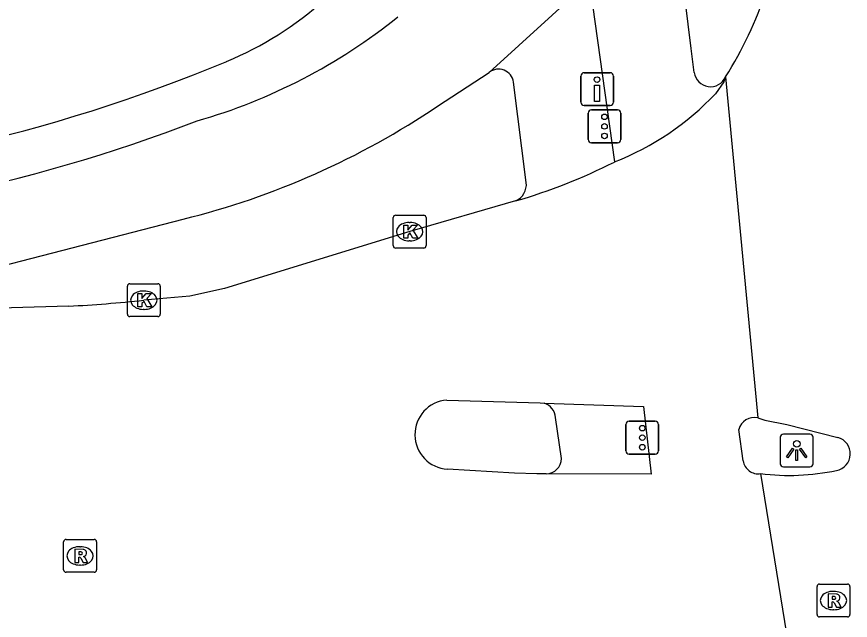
# Model space of a CAD drawing. Extents: x 160557 to 161245, y 385330 to 386505.
# Drawn here: x 161084.43 to 161109.79, y 386154.93 to 386173.3 of the extents above; entities that cross this region are included whole.
import ezdxf

# ---------------------------------------------------------------- set-up
doc = ezdxf.new("R2010")
doc.units = 0
for name, color, linetype in [('IMGEO_Drukknoppaal', 7, 'Continuous'), ('IMGEO_Fietspad_gesloten', 7, 'Continuous'), ('IMGEO_Kolk', 7, 'Continuous'), ('IMGEO_Lichtpunt', 7, 'Continuous'), ('IMGEO_Rijbaan_lokaal_gesloten', 7, 'Continuous'), ('IMGEO_Rijbaan_regionaal_gesloten', 7, 'Continuous'), ('IMGEO_Rioolput', 7, 'Continuous'), ('IMGEO_Verkeersregelinstallatiepaal', 7, 'Continuous'), ('IMGEO_Voetpad_gesloten', 7, 'Continuous'), ('IMGEO_Voetpad_open', 7, 'Continuous')]:
    doc.layers.add(name, color=color, linetype=linetype)

msp = doc.modelspace()

# ---------------------------------------------------------------- linework, layer by layer
at = {"layer": 'IMGEO_Drukknoppaal'}
for p, q in [((161101.592, 386170.695), (161101.592, 386171.495)), ((161101.592, 386171.495), (161101.592, 386170.695)), ((161101.692, 386171.595), (161102.482, 386171.595)), ((161102.482, 386171.595), (161101.692, 386171.595)), ((161102.582, 386171.495), (161102.582, 386170.695)), ((161102.582, 386170.695), (161102.582, 386171.495)), ((161102.482, 386170.595), (161101.692, 386170.595)), ((161101.692, 386170.595), (161102.482, 386170.595))]:
    msp.add_line(p, q, dxfattribs=at)
msp.add_lwpolyline([(161102.162, 386171.22), (161102.162, 386170.72), (161102.012, 386170.72), (161102.012, 386171.22), (161102.162, 386171.22)], dxfattribs=at)
msp.add_circle((161102.087, 386171.385), 0.085, dxfattribs=at)
for centre, start, end in [((161101.692, 386171.495), 90, 180), ((161101.692, 386171.495), 90, 180), ((161102.482, 386171.495), 0, 90), ((161102.482, 386171.495), 360, 90), ((161101.692, 386170.695), 180, 270), ((161101.692, 386170.695), 180, 270), ((161102.482, 386170.695), 270, 0), ((161102.482, 386170.695), 270, 0)]:
    msp.add_arc(centre, 0.1, start, end, dxfattribs=at)
at = {"layer": 'IMGEO_Fietspad_gesloten'}
for points in [[(161105.043, 386171.604), (161104.946, 386172.331), (161104.663, 386174.644), (161104.429, 386176.593)], [(161098.806, 386171.604), (161101.625, 386174.179), (161101.878, 386174.182), (161102.618, 386168.878)], [(161097.237, 386170.577), (161098.806, 386171.604)], [(161082.74, 386165.393), (161089.499, 386167.139)]]:
    msp.add_lwpolyline(points, dxfattribs=at)
for centre, radius, start, end in [((161085.127, 386186.834), 17.38, 286.0128, 308.8593), ((161105.538, 386171.669), 0.499, 187.4603, 336.3975), ((161083.652, 386190.725), 24.3, 283.9219, 303.9893), ((161072.306, 386215.832), 48.98, 271.6388, 291.0776)]:
    msp.add_arc(centre, radius, start, end, dxfattribs=at)
at = {"layer": 'IMGEO_Kolk'}
for p, q in [((161095.887, 386166.332), (161095.887, 386167.184)), ((161095.962, 386167.258), (161096.814, 386167.258)), ((161096.888, 386167.184), (161096.888, 386166.332)), ((161096.375, 386167.038), (161096.4, 386167.038)), ((161096.398, 386166.478), (161096.373, 386166.478)), ((161096.814, 386166.258), (161095.962, 386166.258)), ((161087.8, 386164.246), (161087.8, 386165.098)), ((161087.875, 386165.172), (161088.727, 386165.172)), ((161088.801, 386165.098), (161088.801, 386164.246)), ((161088.288, 386164.952), (161088.313, 386164.952)), ((161088.311, 386164.392), (161088.286, 386164.392)), ((161088.727, 386164.172), (161087.875, 386164.172))]:
    msp.add_line(p, q, dxfattribs=at)
for points in [[(161095.887, 386166.332), (161095.887, 386167.184)], [(161095.962, 386167.258), (161096.814, 386167.258)], [(161096.888, 386167.184), (161096.888, 386166.332)], [(161096.208, 386166.958), (161096.331, 386166.958), (161096.331, 386166.807), (161096.461, 386166.958), (161096.625, 386166.958), (161096.479, 386166.807), (161096.632, 386166.558), (161096.48, 386166.558), (161096.395, 386166.722), (161096.331, 386166.655), (161096.331, 386166.558), (161096.208, 386166.558), (161096.208, 386166.958)], [(161096.814, 386166.258), (161095.962, 386166.258)], [(161087.8, 386164.246), (161087.8, 386165.098)], [(161087.875, 386165.172), (161088.727, 386165.172)], [(161088.801, 386165.098), (161088.801, 386164.246)], [(161088.121, 386164.872), (161088.244, 386164.872), (161088.244, 386164.721), (161088.374, 386164.872), (161088.538, 386164.872), (161088.392, 386164.721), (161088.545, 386164.472), (161088.393, 386164.472), (161088.308, 386164.636), (161088.244, 386164.569), (161088.244, 386164.472), (161088.121, 386164.472), (161088.121, 386164.872)], [(161088.727, 386164.172), (161087.875, 386164.172)]]:
    msp.add_lwpolyline(points, dxfattribs=at)
for centre, start, end in [((161095.964, 386167.182), 91.552, 178.448), ((161095.964, 386167.182), 91.552, 178.448), ((161096.812, 386167.182), 1.552, 88.448), ((161096.812, 386167.182), 1.552, 88.448), ((161095.964, 386166.334), 181.552, 268.448), ((161095.964, 386166.334), 181.552, 268.448), ((161096.812, 386166.334), 271.552, 358.448), ((161096.812, 386166.334), 271.552, 358.448), ((161087.877, 386165.096), 91.552, 178.448), ((161087.877, 386165.096), 91.552, 178.448), ((161088.725, 386165.096), 1.552, 88.448), ((161088.725, 386165.096), 1.552, 88.448), ((161087.877, 386164.248), 181.552, 268.448), ((161087.877, 386164.248), 181.552, 268.448), ((161088.725, 386164.248), 271.552, 358.448), ((161088.725, 386164.248), 271.552, 358.448)]:
    msp.add_arc(centre, 0.0765, start, end, dxfattribs=at)
for centre, major_axis, ratio, start_param, end_param in [((161096.374, 386166.758), (-0.387, 0.002), 0.722429, 4.712389, 7.853982), ((161096.399, 386166.758), (-0.39, 0.002), 0.717154, 1.570796, 4.712389), ((161088.287, 386164.672), (-0.387, 0.002), 0.722429, 4.712389, 7.853982), ((161088.312, 386164.672), (-0.39, 0.002), 0.717154, 1.570796, 4.712389)]:
    msp.add_ellipse(centre, major_axis=major_axis, ratio=ratio, start_param=start_param, end_param=end_param, dxfattribs=at)
at = {"layer": 'IMGEO_Lichtpunt'}
for p, q in [((161107.661, 386160.501), (161107.661, 386159.694)), ((161107.661, 386160.501), (161107.661, 386159.694)), ((161108.563, 386160.596), (161107.755, 386160.596)), ((161108.563, 386160.596), (161107.755, 386160.596)), ((161108.657, 386159.694), (161108.657, 386160.501)), ((161108.657, 386159.694), (161108.657, 386160.501)), ((161107.755, 386159.6), (161108.563, 386159.6)), ((161107.755, 386159.6), (161108.563, 386159.6))]:
    msp.add_line(p, q, dxfattribs=at)
for points in [[(161108.035, 386160.165), (161108.074, 386160.137), (161107.886, 386159.875), (161107.848, 386159.902), (161108.035, 386160.165)], [(161108.137, 386160.117), (161108.184, 386160.117), (161108.184, 386159.795), (161108.137, 386159.795), (161108.137, 386160.117)], [(161108.247, 386160.137), (161108.285, 386160.164), (161108.472, 386159.902), (161108.433, 386159.874), (161108.247, 386160.137)]]:
    msp.add_lwpolyline(points, dxfattribs=at)
msp.add_circle((161108.16, 386160.299), 0.0994, dxfattribs=at)
for centre, start, end in [((161107.755, 386160.501), 90, 180), ((161107.755, 386160.501), 90, 180), ((161108.563, 386160.501), 0, 90), ((161108.563, 386160.501), 0, 90), ((161107.755, 386159.694), 180, 270), ((161107.755, 386159.694), 180, 270), ((161108.563, 386159.694), 270, 0), ((161108.563, 386159.694), 270, 360)]:
    msp.add_arc(centre, 0.0946, start, end, dxfattribs=at)
at = {"layer": 'IMGEO_Rijbaan_lokaal_gesloten'}
for points in [[(161105.995, 386171.469), (161105.943, 386171.315), (161105.691, 386170.955)], [(161099.609, 386167.693), (161096.388, 386166.758), (161090.756, 386165.028), (161089.698, 386164.798), (161088.301, 386164.672)], [(161086.014, 386164.49), (161082.881, 386164.4), (161082.858, 386164.4), (161082.834, 386164.402)], [(161097.514, 386161.634), (161100.358, 386161.545), (161100.477, 386161.541)], [(161100.477, 386161.541), (161103.495, 386161.435), (161103.729, 386159.375), (161100.542, 386159.383)], [(161106.533, 386159.78), (161106.395, 386160.742)], [(161100.542, 386159.383), (161100.252, 386159.386), (161099.572, 386159.408), (161097.54, 386159.529)]]:
    msp.add_lwpolyline(points, dxfattribs=at)
for centre, radius, start, end in [((161099.426, 386176.913), 8.646, 291.6679, 316.4405), ((161094.554, 386184.941), 17.974, 286.3339, 296.657), ((161083.827, 386206.438), 42.005, 272.9851, 276.1149), ((161097.602, 386160.582), 1.055, 94.797, 266.6183), ((161106.874, 386160.599), 0.5, 78.5685, 163.3882), ((161106.982, 386159.842), 0.453, 187.8861, 279.9557)]:
    msp.add_arc(centre, radius, start, end, dxfattribs=at)
at = {"layer": 'IMGEO_Rijbaan_regionaal_gesloten'}
for points in [[(161105.995, 386171.469), (161106.973, 386161.089)], [(161106.973, 386161.089), (161107.194, 386161.021), (161107.854, 386160.887), (161109.41, 386160.491)], [(161107.06, 386159.396), (161108.58, 386150.011)]]:
    msp.add_lwpolyline(points, dxfattribs=at)
for centre, radius, start, end in [((161095.79, 386177.904), 12.065, 327.7685, 355.3238), ((161109.277, 386159.996), 0.513, 280.1963, 74.9937), ((161107.937, 386166.177), 6.837, 262.632, 282.0821)]:
    msp.add_arc(centre, radius, start, end, dxfattribs=at)
at = {"layer": 'IMGEO_Rioolput'}
for p, q in [((161085.862, 386156.465), (161085.862, 386157.317)), ((161085.937, 386157.391), (161086.789, 386157.391)), ((161086.863, 386157.317), (161086.863, 386156.465)), ((161086.35, 386157.171), (161086.375, 386157.171)), ((161086.373, 386156.611), (161086.348, 386156.611)), ((161086.789, 386156.391), (161085.937, 386156.391)), ((161108.777, 386155.106), (161108.777, 386155.958)), ((161108.852, 386156.032), (161109.704, 386156.032)), ((161109.778, 386155.958), (161109.778, 386155.106)), ((161109.265, 386155.812), (161109.29, 386155.812)), ((161109.288, 386155.252), (161109.263, 386155.252)), ((161109.704, 386155.032), (161108.852, 386155.032))]:
    msp.add_line(p, q, dxfattribs=at)
for points in [[(161085.862, 386156.465), (161085.862, 386157.317)], [(161085.937, 386157.391), (161086.789, 386157.391)], [(161086.863, 386157.317), (161086.863, 386156.465)], [(161086.451, 386157.089), (161086.199, 386157.091), (161086.199, 386156.691)], [(161086.377, 386157.01), (161086.323, 386157.01), (161086.323, 386156.929)], [(161086.199, 386156.691), (161086.323, 386156.691), (161086.323, 386156.853), (161086.334, 386156.853)], [(161086.323, 386156.929), (161086.375, 386156.929)], [(161086.381, 386156.824), (161086.452, 386156.691), (161086.592, 386156.691), (161086.527, 386156.817)], [(161086.789, 386156.391), (161085.937, 386156.391)], [(161108.777, 386155.106), (161108.777, 386155.958)], [(161108.852, 386156.032), (161109.704, 386156.032)], [(161109.778, 386155.958), (161109.778, 386155.106)], [(161109.366, 386155.73), (161109.114, 386155.732), (161109.114, 386155.332)], [(161109.114, 386155.332), (161109.238, 386155.332), (161109.238, 386155.494), (161109.249, 386155.494)], [(161109.292, 386155.651), (161109.238, 386155.651), (161109.238, 386155.57)], [(161109.238, 386155.57), (161109.29, 386155.57)], [(161109.296, 386155.465), (161109.367, 386155.332), (161109.507, 386155.332), (161109.442, 386155.458)], [(161109.704, 386155.032), (161108.852, 386155.032)]]:
    msp.add_lwpolyline(points, dxfattribs=at)
for centre, radius, start, end in [((161085.939, 386157.315), 0.0765, 91.552, 178.448), ((161085.939, 386157.315), 0.0765, 91.552, 178.448), ((161086.787, 386157.315), 0.0765, 1.552, 88.448), ((161086.787, 386157.315), 0.0765, 1.552, 88.448), ((161086.383, 386156.914), 0.0964, 77.0061, 93.1865), ((161086.397, 386156.971), 0.0378, 276.6634, 79.6772), ((161086.45, 386156.979), 0.109, 350.3612, 89.416), ((161086.448, 386156.979), 0.112, 277.5842, 350.9817), ((161086.333, 386156.8), 0.0533, 26.0293, 88.6989), ((161086.359, 386157.118), 0.19, 274.7715, 282.9687), ((161086.432, 386156.764), 0.108, 29.5134, 73.7905), ((161085.939, 386156.467), 0.0765, 181.552, 268.448), ((161085.939, 386156.467), 0.0765, 181.552, 268.448), ((161086.787, 386156.467), 0.0765, 271.552, 358.448), ((161086.787, 386156.467), 0.0765, 271.552, 358.448), ((161108.854, 386155.956), 0.0765, 91.552, 178.448), ((161108.854, 386155.956), 0.0765, 91.552, 178.448), ((161109.702, 386155.956), 0.0765, 1.552, 88.448), ((161109.702, 386155.956), 0.0765, 1.552, 88.448), ((161109.365, 386155.62), 0.109, 350.3612, 89.416), ((161109.248, 386155.441), 0.0533, 26.0293, 88.6989), ((161109.274, 386155.759), 0.19, 274.7715, 282.9687), ((161109.298, 386155.555), 0.0964, 77.0061, 93.1865), ((161109.312, 386155.612), 0.0378, 276.6634, 79.6772), ((161109.363, 386155.62), 0.112, 277.5842, 350.9817), ((161109.347, 386155.405), 0.108, 29.5134, 73.7905), ((161108.854, 386155.108), 0.0765, 181.552, 268.448), ((161108.854, 386155.108), 0.0765, 181.552, 268.448), ((161109.702, 386155.108), 0.0765, 271.552, 358.448), ((161109.702, 386155.108), 0.0765, 271.552, 358.448)]:
    msp.add_arc(centre, radius, start, end, dxfattribs=at)
for centre, major_axis, ratio, start_param, end_param in [((161086.349, 386156.891), (-0.387, 0.002), 0.722429, 4.712389, 7.853982), ((161086.374, 386156.891), (-0.39, 0.002), 0.717154, 1.570796, 4.712389), ((161109.264, 386155.532), (-0.387, 0.002), 0.722429, 4.712389, 7.853982), ((161109.289, 386155.532), (-0.39, 0.002), 0.717154, 1.570796, 4.712389)]:
    msp.add_ellipse(centre, major_axis=major_axis, ratio=ratio, start_param=start_param, end_param=end_param, dxfattribs=at)
at = {"layer": 'IMGEO_Verkeersregelinstallatiepaal'}
for p, q in [((161101.918, 386170.462), (161102.708, 386170.462)), ((161102.708, 386170.462), (161101.918, 386170.462)), ((161101.818, 386169.562), (161101.818, 386170.362)), ((161101.818, 386170.362), (161101.818, 386169.562)), ((161102.808, 386170.362), (161102.808, 386169.562)), ((161102.808, 386169.562), (161102.808, 386170.362)), ((161102.708, 386169.462), (161101.918, 386169.462)), ((161101.918, 386169.462), (161102.708, 386169.462)), ((161102.966, 386160.088), (161102.966, 386160.888)), ((161102.966, 386160.888), (161102.966, 386160.088)), ((161103.066, 386160.988), (161103.856, 386160.988)), ((161103.856, 386160.988), (161103.066, 386160.988)), ((161103.956, 386160.888), (161103.956, 386160.088)), ((161103.956, 386160.088), (161103.956, 386160.888)), ((161103.856, 386159.988), (161103.066, 386159.988)), ((161103.066, 386159.988), (161103.856, 386159.988))]:
    msp.add_line(p, q, dxfattribs=at)
for centre in [(161102.313, 386170.252), (161102.313, 386169.962), (161102.313, 386169.672), (161103.461, 386160.778), (161103.461, 386160.488), (161103.461, 386160.198)]:
    msp.add_circle(centre, 0.085, dxfattribs=at)
for centre, start, end in [((161101.918, 386170.362), 90, 180), ((161101.918, 386170.362), 90, 180), ((161102.708, 386170.362), 0, 90), ((161102.708, 386170.362), 360, 90), ((161101.918, 386169.562), 180, 270), ((161101.918, 386169.562), 180, 270), ((161102.708, 386169.562), 270, 0), ((161102.708, 386169.562), 270, 0), ((161103.066, 386160.888), 90, 180), ((161103.066, 386160.888), 90, 180), ((161103.856, 386160.888), 0, 90), ((161103.856, 386160.888), 360, 90), ((161103.066, 386160.088), 180, 270), ((161103.066, 386160.088), 180, 270), ((161103.856, 386160.088), 270, 0), ((161103.856, 386160.088), 270, 0)]:
    msp.add_arc(centre, 0.1, start, end, dxfattribs=at)
at = {"layer": 'IMGEO_Voetpad_gesloten'}
msp.add_lwpolyline([(161101.004, 386159.852), (161100.825, 386161.1)], dxfattribs=at)
for centre, radius, start, end in [((161100.309, 386161.051), 0.518, 5.4502, 71.1048), ((161100.524, 386159.863), 0.48, 272.1478, 358.7138)]:
    msp.add_arc(centre, radius, start, end, dxfattribs=at)
at = {"layer": 'IMGEO_Voetpad_open'}
msp.add_lwpolyline([(161099.934, 386168.253), (161099.545, 386171.309)], dxfattribs=at)
for centre, radius, start, end in [((161086.75, 386181.725), 10.597, 292.5885, 311.6916), ((161072.129, 386216.51), 48.33, 272.1179, 292.7531), ((161099.091, 386171.245), 0.458, 8.0076, 128.4698), ((161099.395, 386168.191), 0.542, 293.2181, 6.5238)]:
    msp.add_arc(centre, radius, start, end, dxfattribs=at)

doc.saveas('drawing.dxf')
